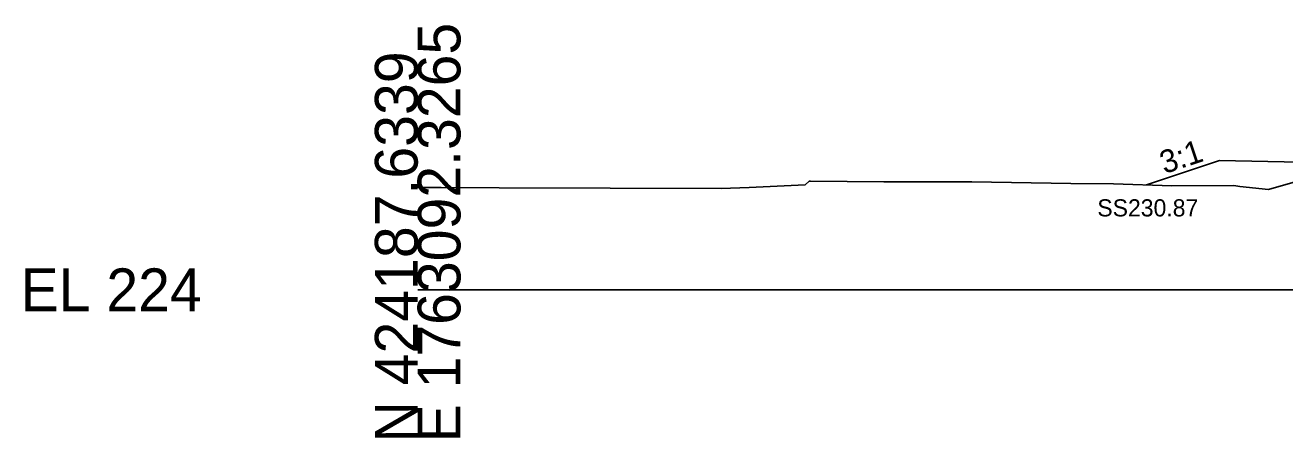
# Model space of a CAD drawing. Extents: x -26 to 3203, y -11010 to 4024.
# Drawn here: x 1974.3 to 2056.8, y -5509.7 to -5482.7 of the extents above; entities that cross this region are included whole.
import ezdxf

# ---------------------------------------------------------------- set-up
doc = ezdxf.new("R2010")
doc.units = 0
for name, color, linetype in [('Default', 7, 'Continuous'), ('Exist Cross Section Cell', 7, 'Continuous'), ('Exist XS Ground Line', 7, 'Continuous'), ('Prop CMT Slope Grass', 7, 'Continuous'), ('Prop XS Side Slope Text', 7, 'Continuous'), ('Prop XS SS Elevation Text', 7, 'Continuous'), ('Scratch_Level_0', 7, 'Continuous')]:
    doc.layers.add(name, color=color, linetype=linetype)

msp = doc.modelspace()

# ---------------------------------------------------------------- linework, layer by layer
at = {"layer": 'Exist Cross Section Cell'}
msp.add_line((2000, -5500), (2100, -5500), dxfattribs=at)
at = {"layer": 'Exist XS Ground Line'}
msp.add_lwpolyline([(2000, -5493.277), (2000.279, -5493.295), (2000.292, -5493.296), (2000.325, -5493.297), (2000.996, -5493.301), (2001.545, -5493.307), (2005.331, -5493.316), (2019.874, -5493.361), (2021.708, -5493.305), (2025.365, -5493.12), (2025.628, -5492.891), (2025.727, -5492.89), (2030.513, -5492.93), (2036.269, -5492.926), (2042.751, -5493.04), (2045.561, -5493.062), (2049.375, -5493.191), (2053.432, -5493.168), (2053.815, -5493.226), (2055.702, -5493.436), (2059.489, -5492.349)], dxfattribs=at)
msp.add_lwpolyline([(2000, -5493.277), (2000.279, -5493.295), (2000.292, -5493.296), (2000.325, -5493.297), (2000.996, -5493.301), (2001.545, -5493.307), (2005.331, -5493.316), (2019.874, -5493.361), (2021.708, -5493.305), (2025.365, -5493.12), (2025.628, -5492.891), (2025.727, -5492.89), (2030.513, -5492.93), (2036.269, -5492.926), (2042.751, -5493.04), (2045.561, -5493.062), (2049.375, -5493.191), (2053.432, -5493.168), (2053.815, -5493.226), (2055.702, -5493.436), (2059.489, -5492.349)], dxfattribs=at)
msp.add_lwpolyline([(2000, -5493.277), (2000.279, -5493.295), (2000.292, -5493.296), (2000.325, -5493.297), (2000.996, -5493.301), (2001.545, -5493.307), (2005.331, -5493.316), (2019.874, -5493.361), (2021.708, -5493.305), (2025.365, -5493.12), (2025.628, -5492.891), (2025.727, -5492.89), (2030.513, -5492.93), (2036.269, -5492.926), (2042.751, -5493.04), (2045.561, -5493.062), (2049.375, -5493.191), (2053.432, -5493.168), (2053.815, -5493.226), (2055.702, -5493.436), (2059.489, -5492.349)], dxfattribs=at)
msp.add_lwpolyline([(2000, -5493.277), (2000.279, -5493.295), (2000.292, -5493.296), (2000.325, -5493.297), (2000.996, -5493.301), (2001.545, -5493.307), (2005.331, -5493.316), (2019.874, -5493.361), (2021.708, -5493.305), (2025.365, -5493.12), (2025.628, -5492.891), (2025.727, -5492.89), (2030.513, -5492.93), (2036.269, -5492.926), (2042.751, -5493.04), (2045.561, -5493.062), (2049.375, -5493.191), (2053.432, -5493.168), (2053.815, -5493.226), (2055.702, -5493.436), (2059.489, -5492.349)], dxfattribs=at)
msp.add_lwpolyline([(2000, -5493.277), (2000.279, -5493.295), (2000.292, -5493.296), (2000.325, -5493.297), (2000.996, -5493.301), (2001.545, -5493.307), (2005.331, -5493.316), (2019.874, -5493.361), (2021.708, -5493.305), (2025.365, -5493.12), (2025.628, -5492.891), (2025.727, -5492.89), (2030.513, -5492.93), (2036.269, -5492.926), (2042.751, -5493.04), (2045.561, -5493.062), (2049.375, -5493.191), (2053.432, -5493.168), (2053.815, -5493.226), (2055.702, -5493.436), (2059.489, -5492.349)], dxfattribs=at)
at = {"layer": 'Prop CMT Slope Grass'}
msp.add_lwpolyline([(2061.999, -5491.732), (2052.499, -5491.542), (2047.719, -5493.135)], dxfattribs=at)

# ---------------------------------------------------------------- texts
at = {"layer": 'Default'}
msp.add_text('-', height=0.0001, dxfattribs=at).set_placement((2000, -5500))
at = {"layer": 'Exist Cross Section Cell'}
for s, p in [('E 1763092.3265', (2002.8, -5510)), ('N 424187.6339', (2000, -5510))]:
    msp.add_text(s, height=2.8, rotation=90, dxfattribs=at).set_placement(p)
msp.add_text('EL 224', height=2.8, dxfattribs=at).set_placement((1974, -5501.4))
at = {"layer": 'Prop XS Side Slope Text'}
msp.add_text('3:1', height=1.5, rotation=18.43493, dxfattribs=at).set_placement((2048.886, -5492.43))
at = {"layer": 'Prop XS SS Elevation Text'}
msp.add_text('SS230.87', height=1.125, dxfattribs=at).set_placement((2044.493, -5495.197))
at = {"layer": 'Scratch_Level_0'}
for s, p in [('LT_CSLP_Pnt', (2052.401, -5491.552)), ('Exterior Boundary', (2047.561, -5493.145)), ('LT_Slope_Fill', (2047.625, -5493.145))]:
    msp.add_text(s, height=0.02, dxfattribs=at).set_placement(p)

doc.saveas('drawing.dxf')
